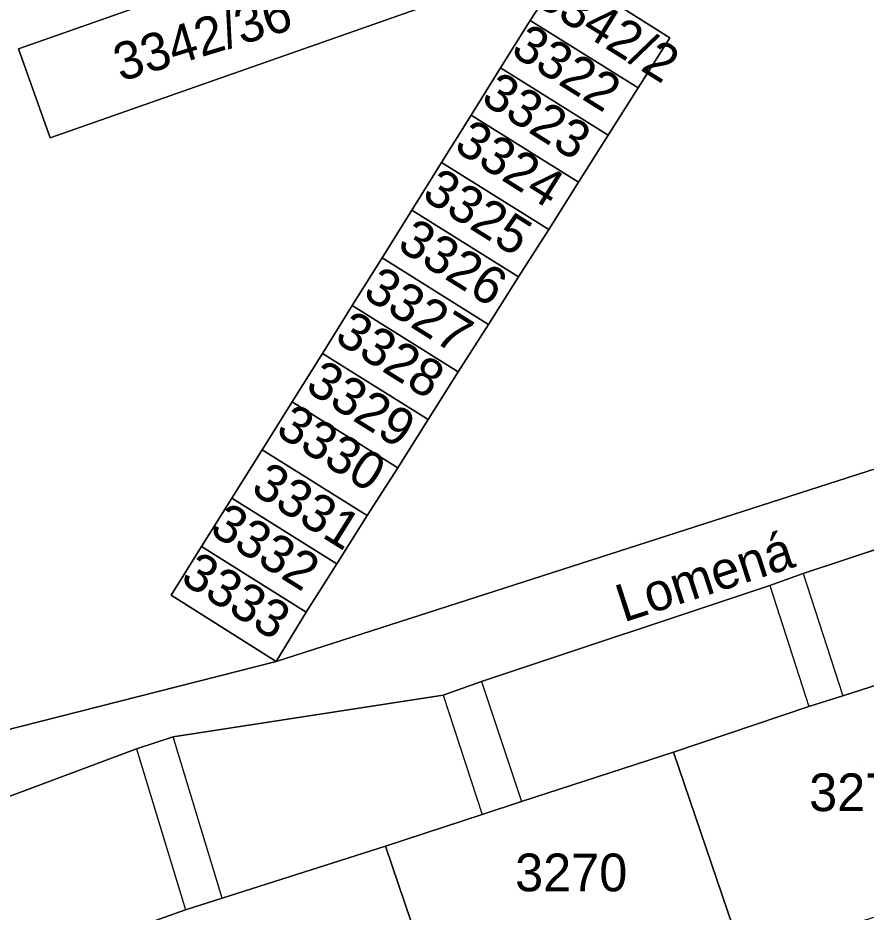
# Model space of a CAD drawing. Extents: x -264070 to -262271, y -1238894 to -1238141.
# Drawn here: x -262455.63 to -262410.65, y -1238498.23 to -1238450.81 of the extents above; entities that cross this region are included whole.
import ezdxf

# ---------------------------------------------------------------- set-up
doc = ezdxf.new("R2010")
doc.units = 0
for name, color, linetype in [('body_kn', 7, 'Continuous'), ('kladpar_druhypozemkov', 7, 'Continuous'), ('kladpar_hranice', 7, 'Continuous'), ('kladpar_parcelnecisla', 7, 'Continuous'), ('kladpar_plochy', 7, 'Continuous'), ('popisy', 7, 'Continuous'), ('zappar_hrandruhpozemk', 7, 'Continuous')]:
    doc.layers.add(name, color=color, linetype=linetype)

msp = doc.modelspace()

# ---------------------------------------------------------------- linework, layer by layer
at = {"layer": 'body_kn'}
for p, q in [((-262428.46, -1238450.95), (-262428.46, -1238450.95)), ((-262421.06, -1238451.87), (-262421.06, -1238451.87)), ((-262421.06, -1238451.87), (-262421.06, -1238451.87)), ((-262455.6, -1238452.46), (-262455.6, -1238452.46)), ((-262430.03, -1238453.46), (-262430.03, -1238453.46)), ((-262422.74, -1238454.53), (-262422.74, -1238454.53)), ((-262422.74, -1238454.53), (-262422.74, -1238454.53)), ((-262431.59, -1238455.97), (-262431.59, -1238455.97)), ((-262453.92, -1238457.17), (-262453.92, -1238457.17)), ((-262424.32, -1238457.03), (-262424.32, -1238457.03)), ((-262424.32, -1238457.03), (-262424.32, -1238457.03)), ((-262433.17, -1238458.48), (-262433.17, -1238458.48)), ((-262425.9, -1238459.53), (-262425.9, -1238459.53)), ((-262425.9, -1238459.53), (-262425.9, -1238459.53)), ((-262434.74, -1238461.01), (-262434.74, -1238461.01)), ((-262427.48, -1238462.03), (-262427.48, -1238462.03)), ((-262427.48, -1238462.03), (-262427.48, -1238462.03)), ((-262436.31, -1238463.54), (-262436.31, -1238463.54)), ((-262429.08, -1238464.55), (-262429.08, -1238464.55)), ((-262429.08, -1238464.55), (-262429.08, -1238464.55)), ((-262437.9, -1238466.07), (-262437.9, -1238466.07)), ((-262430.67, -1238467.07), (-262430.67, -1238467.07)), ((-262430.67, -1238467.07), (-262430.67, -1238467.07)), ((-262439.48, -1238468.61), (-262439.48, -1238468.61)), ((-262432.28, -1238469.59), (-262432.28, -1238469.59)), ((-262432.28, -1238469.59), (-262432.28, -1238469.59)), ((-262441.09, -1238471.17), (-262441.09, -1238471.17)), ((-262433.88, -1238472.12), (-262433.88, -1238472.12)), ((-262433.88, -1238472.12), (-262433.88, -1238472.12)), ((-262442.68, -1238473.72), (-262442.68, -1238473.72)), ((-262435.49, -1238474.67), (-262435.49, -1238474.67)), ((-262435.49, -1238474.67), (-262435.49, -1238474.67)), ((-262444.28, -1238476.28), (-262444.28, -1238476.28)), ((-262437.1, -1238477.21), (-262437.1, -1238477.21)), ((-262437.1, -1238477.21), (-262437.1, -1238477.21)), ((-262445.9, -1238478.85), (-262445.9, -1238478.85)), ((-262438.71, -1238479.77), (-262438.71, -1238479.77)), ((-262438.71, -1238479.77), (-262438.71, -1238479.77)), ((-262413.99, -1238480.28), (-262413.99, -1238480.28)), ((-262413.99, -1238480.28), (-262413.99, -1238480.28)), ((-262415.76, -1238480.91), (-262415.76, -1238480.91)), ((-262415.76, -1238480.91), (-262415.76, -1238480.91)), ((-262447.51, -1238481.43), (-262447.51, -1238481.43)), ((-262440.34, -1238482.33), (-262440.34, -1238482.33)), ((-262440.34, -1238482.33), (-262440.34, -1238482.33)), ((-262441.93, -1238484.94), (-262441.93, -1238484.94)), ((-262431.04, -1238486.01), (-262431.04, -1238486.01)), ((-262431.04, -1238486.01), (-262431.04, -1238486.01)), ((-262433.08, -1238486.73), (-262433.08, -1238486.73)), ((-262433.08, -1238486.73), (-262433.08, -1238486.73)), ((-262411.88, -1238486.77), (-262411.88, -1238486.77)), ((-262411.88, -1238486.77), (-262411.88, -1238486.77)), ((-262413.68, -1238487.34), (-262413.68, -1238487.34)), ((-262447.4, -1238488.94), (-262447.4, -1238488.94)), ((-262449.34, -1238489.58), (-262449.34, -1238489.58)), ((-262449.34, -1238489.58), (-262449.34, -1238489.58)), ((-262420.86, -1238489.75), (-262420.86, -1238489.75)), ((-262420.86, -1238489.75), (-262420.86, -1238489.75)), ((-262428.93, -1238492.37), (-262428.93, -1238492.37)), ((-262431.01, -1238493.05), (-262431.01, -1238493.05)), ((-262436.14, -1238494.73), (-262436.14, -1238494.73)), ((-262436.14, -1238494.73), (-262436.14, -1238494.73)), ((-262444.79, -1238497.5), (-262444.79, -1238497.5)), ((-262444.79, -1238497.5), (-262444.79, -1238497.5)), ((-262446.74, -1238498.12), (-262446.74, -1238498.12))]:
    msp.add_line(p, q, dxfattribs=at)
at = {"layer": 'kladpar_druhypozemkov'}
for p, q in [((-262444.99, -1238451.02), (-262444.99, -1238451.02)), ((-262426.08, -1238453.35), (-262426.08, -1238453.35)), ((-262427.61, -1238455.74), (-262427.61, -1238455.74)), ((-262429.34, -1238458.05), (-262429.34, -1238458.05)), ((-262430.74, -1238460.73), (-262430.74, -1238460.73)), ((-262432.51, -1238463.41), (-262432.51, -1238463.41)), ((-262433.79, -1238465.97), (-262433.79, -1238465.97)), ((-262435.73, -1238468.24), (-262435.73, -1238468.24)), ((-262437.18, -1238470.92), (-262437.18, -1238470.92)), ((-262438.66, -1238473.15), (-262438.66, -1238473.15)), ((-262440.06, -1238475.91), (-262440.06, -1238475.91)), ((-262441.71, -1238478.43), (-262441.71, -1238478.43)), ((-262443.32, -1238481.07), (-262443.32, -1238481.07)), ((-262411.07, -1238490.37), (-262411.07, -1238490.37)), ((-262426.1, -1238495.15), (-262426.1, -1238495.15))]:
    msp.add_line(p, q, dxfattribs=at)
at = {"layer": 'kladpar_hranice'}
msp.add_line((-262413.99, -1238480.28), (-262398.5, -1238475.15), dxfattribs=at)
for points in [[(-262442.73, -1238408.99), (-262461.69, -1238415.86), (-262451.01, -1238446.19), (-262450.81, -1238446.75), (-262449.55, -1238450.34), (-262455.6, -1238452.46), (-262453.92, -1238457.17), (-262433.12, -1238449.87), (-262434.8, -1238445.16), (-262431, -1238443.83), (-262442.73, -1238408.99)], [(-262434.8, -1238445.16), (-262433.12, -1238449.87), (-262453.92, -1238457.17), (-262455.6, -1238452.46), (-262449.55, -1238450.34), (-262448.96, -1238450.13), (-262445.94, -1238449.07), (-262442.94, -1238448.02), (-262440.45, -1238447.14), (-262440.12, -1238447.03), (-262434.8, -1238445.16)], [(-262394.46, -1238469.67), (-262441.93, -1238484.94), (-262440.34, -1238482.33), (-262438.71, -1238479.77), (-262437.1, -1238477.21), (-262435.49, -1238474.67), (-262433.88, -1238472.12), (-262432.28, -1238469.59), (-262430.67, -1238467.07), (-262429.08, -1238464.55), (-262427.48, -1238462.03), (-262425.9, -1238459.53), (-262424.32, -1238457.03), (-262422.74, -1238454.53), (-262421.06, -1238451.87), (-262426.74, -1238448.28), (-262428.46, -1238450.95), (-262430.03, -1238453.46), (-262431.59, -1238455.97), (-262433.17, -1238458.48), (-262434.74, -1238461.01), (-262436.31, -1238463.54), (-262437.9, -1238466.07), (-262439.48, -1238468.61), (-262441.09, -1238471.17), (-262442.68, -1238473.72), (-262444.28, -1238476.28), (-262445.9, -1238478.85), (-262447.51, -1238481.43), (-262441.93, -1238484.94), (-262469, -1238491.83)], [(-262421.06, -1238451.87), (-262422.74, -1238454.53), (-262428.46, -1238450.95), (-262426.74, -1238448.28), (-262421.06, -1238451.87)], [(-262422.74, -1238454.53), (-262424.32, -1238457.03), (-262430.03, -1238453.46), (-262428.46, -1238450.95), (-262422.74, -1238454.53)], [(-262424.32, -1238457.03), (-262425.9, -1238459.53), (-262431.59, -1238455.97), (-262430.03, -1238453.46), (-262424.32, -1238457.03)], [(-262425.9, -1238459.53), (-262427.48, -1238462.03), (-262433.17, -1238458.48), (-262431.59, -1238455.97), (-262425.9, -1238459.53)], [(-262427.48, -1238462.03), (-262429.08, -1238464.55), (-262434.74, -1238461.01), (-262433.17, -1238458.48), (-262427.48, -1238462.03)], [(-262429.08, -1238464.55), (-262430.67, -1238467.07), (-262436.31, -1238463.54), (-262434.74, -1238461.01), (-262429.08, -1238464.55)], [(-262430.67, -1238467.07), (-262432.28, -1238469.59), (-262437.9, -1238466.07), (-262436.31, -1238463.54), (-262430.67, -1238467.07)], [(-262432.28, -1238469.59), (-262433.88, -1238472.12), (-262439.48, -1238468.61), (-262437.9, -1238466.07), (-262432.28, -1238469.59)], [(-262433.88, -1238472.12), (-262435.49, -1238474.67), (-262441.09, -1238471.17), (-262439.48, -1238468.61), (-262433.88, -1238472.12)], [(-262499.44, -1238488.02), (-262487.33, -1238490.61), (-262481.57, -1238491.77), (-262476.89, -1238492.72), (-262473.81, -1238492.57), (-262473.58, -1238492.53), (-262469, -1238491.83), (-262441.93, -1238484.94), (-262394.46, -1238469.67)], [(-262435.49, -1238474.67), (-262437.1, -1238477.21), (-262442.68, -1238473.72), (-262441.09, -1238471.17), (-262435.49, -1238474.67)], [(-262437.1, -1238477.21), (-262438.71, -1238479.77), (-262444.28, -1238476.28), (-262442.68, -1238473.72), (-262437.1, -1238477.21)], [(-262398.5, -1238475.15), (-262413.99, -1238480.28), (-262415.76, -1238480.91), (-262431.04, -1238486.01), (-262433.08, -1238486.73), (-262447.4, -1238488.94), (-262449.34, -1238489.58), (-262458.06, -1238492.83), (-262459.91, -1238493.46), (-262462.73, -1238494.42), (-262468.76, -1238496.2), (-262478.46, -1238496.86), (-262481.91, -1238497.28), (-262485.07, -1238496.49), (-262490.23, -1238494.94), (-262499.98, -1238492.12)], [(-262438.71, -1238479.77), (-262440.34, -1238482.33), (-262445.9, -1238478.85), (-262444.28, -1238476.28), (-262438.71, -1238479.77)], [(-262440.34, -1238482.33), (-262441.93, -1238484.94), (-262447.51, -1238481.43), (-262445.9, -1238478.85), (-262440.34, -1238482.33)], [(-262499.98, -1238492.12), (-262490.23, -1238494.94), (-262485.07, -1238496.49), (-262481.91, -1238497.28), (-262478.46, -1238496.86), (-262468.76, -1238496.2), (-262462.73, -1238494.42), (-262459.91, -1238493.46), (-262458.06, -1238492.83), (-262449.34, -1238489.58), (-262447.4, -1238488.94), (-262433.08, -1238486.73), (-262431.04, -1238486.01), (-262415.76, -1238480.91), (-262413.99, -1238480.28)], [(-262405.71, -1238484.79), (-262411.88, -1238486.77), (-262413.68, -1238487.34), (-262420.86, -1238489.75), (-262428.93, -1238492.37), (-262431.01, -1238493.05), (-262436.14, -1238494.73), (-262444.79, -1238497.5), (-262446.74, -1238498.12), (-262451.27, -1238499.72), (-262455.48, -1238501.1), (-262457.29, -1238501.7), (-262466.41, -1238504.73), (-262473.53, -1238507.08), (-262481.63, -1238509.92), (-262492.68, -1238513.47)], [(-262411.88, -1238486.77), (-262405.71, -1238484.79), (-262402.1, -1238495.83), (-262407.64, -1238497.66), (-262409.7, -1238498.35), (-262417.13, -1238500.71), (-262420.86, -1238489.75), (-262413.68, -1238487.34), (-262411.88, -1238486.77)], [(-262420.86, -1238489.75), (-262417.13, -1238500.71), (-262424.78, -1238503.22), (-262427.06, -1238503.97), (-262432.41, -1238505.74), (-262436.14, -1238494.73), (-262431.01, -1238493.05), (-262428.93, -1238492.37), (-262420.86, -1238489.75)], [(-262436.14, -1238494.73), (-262432.41, -1238505.74), (-262441.92, -1238508.95), (-262444.12, -1238509.69), (-262447.63, -1238510.84), (-262451.27, -1238499.72), (-262446.74, -1238498.12), (-262444.79, -1238497.5), (-262436.14, -1238494.73)]]:
    msp.add_lwpolyline(points, dxfattribs=at)
at = {"layer": 'kladpar_plochy'}
for p, q in [((-262426.74, -1238448.28), (-262428.46, -1238450.95)), ((-262421.06, -1238451.87), (-262426.74, -1238448.28)), ((-262453.92, -1238457.17), (-262433.12, -1238449.87)), ((-262449.55, -1238450.34), (-262455.6, -1238452.46)), ((-262428.46, -1238450.95), (-262430.03, -1238453.46)), ((-262422.74, -1238454.53), (-262421.06, -1238451.87)), ((-262455.6, -1238452.46), (-262453.92, -1238457.17)), ((-262430.03, -1238453.46), (-262431.59, -1238455.97)), ((-262424.32, -1238457.03), (-262422.74, -1238454.53)), ((-262431.59, -1238455.97), (-262433.17, -1238458.48)), ((-262425.9, -1238459.53), (-262424.32, -1238457.03)), ((-262433.17, -1238458.48), (-262434.74, -1238461.01)), ((-262427.48, -1238462.03), (-262425.9, -1238459.53)), ((-262434.74, -1238461.01), (-262436.31, -1238463.54)), ((-262429.08, -1238464.55), (-262427.48, -1238462.03)), ((-262436.31, -1238463.54), (-262437.9, -1238466.07)), ((-262430.67, -1238467.07), (-262429.08, -1238464.55)), ((-262437.9, -1238466.07), (-262439.48, -1238468.61)), ((-262432.28, -1238469.59), (-262430.67, -1238467.07)), ((-262439.48, -1238468.61), (-262441.09, -1238471.17)), ((-262394.46, -1238469.67), (-262441.93, -1238484.94)), ((-262433.88, -1238472.12), (-262432.28, -1238469.59)), ((-262441.09, -1238471.17), (-262442.68, -1238473.72)), ((-262435.49, -1238474.67), (-262433.88, -1238472.12)), ((-262442.68, -1238473.72), (-262444.28, -1238476.28)), ((-262437.1, -1238477.21), (-262435.49, -1238474.67)), ((-262413.99, -1238480.28), (-262398.5, -1238475.15)), ((-262444.28, -1238476.28), (-262445.9, -1238478.85)), ((-262438.71, -1238479.77), (-262437.1, -1238477.21)), ((-262445.9, -1238478.85), (-262447.51, -1238481.43)), ((-262440.34, -1238482.33), (-262438.71, -1238479.77)), ((-262415.76, -1238480.91), (-262413.99, -1238480.28)), ((-262431.04, -1238486.01), (-262415.76, -1238480.91)), ((-262447.51, -1238481.43), (-262441.93, -1238484.94)), ((-262441.93, -1238484.94), (-262440.34, -1238482.33)), ((-262441.93, -1238484.94), (-262469, -1238491.83)), ((-262405.71, -1238484.79), (-262411.88, -1238486.77)), ((-262433.08, -1238486.73), (-262431.04, -1238486.01)), ((-262447.4, -1238488.94), (-262433.08, -1238486.73)), ((-262411.88, -1238486.77), (-262413.68, -1238487.34)), ((-262413.68, -1238487.34), (-262420.86, -1238489.75)), ((-262449.34, -1238489.58), (-262447.4, -1238488.94)), ((-262458.06, -1238492.83), (-262449.34, -1238489.58)), ((-262420.86, -1238489.75), (-262428.93, -1238492.37)), ((-262428.93, -1238492.37), (-262431.01, -1238493.05)), ((-262431.01, -1238493.05), (-262436.14, -1238494.73)), ((-262436.14, -1238494.73), (-262444.79, -1238497.5)), ((-262444.79, -1238497.5), (-262446.74, -1238498.12)), ((-262446.74, -1238498.12), (-262451.27, -1238499.72))]:
    msp.add_line(p, q, dxfattribs=at)
for points in [[(-262434.8, -1238445.16), (-262433.12, -1238449.87), (-262453.92, -1238457.17), (-262455.6, -1238452.46), (-262449.55, -1238450.34), (-262448.96, -1238450.13), (-262445.94, -1238449.07), (-262442.94, -1238448.02), (-262440.45, -1238447.14), (-262440.12, -1238447.03)], [(-262421.06, -1238451.87), (-262422.74, -1238454.53), (-262428.46, -1238450.95), (-262426.74, -1238448.28)], [(-262422.74, -1238454.53), (-262424.32, -1238457.03), (-262430.03, -1238453.46), (-262428.46, -1238450.95)], [(-262424.32, -1238457.03), (-262425.9, -1238459.53), (-262431.59, -1238455.97), (-262430.03, -1238453.46)], [(-262425.9, -1238459.53), (-262427.48, -1238462.03), (-262433.17, -1238458.48), (-262431.59, -1238455.97)], [(-262427.48, -1238462.03), (-262429.08, -1238464.55), (-262434.74, -1238461.01), (-262433.17, -1238458.48)], [(-262429.08, -1238464.55), (-262430.67, -1238467.07), (-262436.31, -1238463.54), (-262434.74, -1238461.01)], [(-262430.67, -1238467.07), (-262432.28, -1238469.59), (-262437.9, -1238466.07), (-262436.31, -1238463.54)], [(-262432.28, -1238469.59), (-262433.88, -1238472.12), (-262439.48, -1238468.61), (-262437.9, -1238466.07)], [(-262433.88, -1238472.12), (-262435.49, -1238474.67), (-262441.09, -1238471.17), (-262439.48, -1238468.61)], [(-262435.49, -1238474.67), (-262437.1, -1238477.21), (-262442.68, -1238473.72), (-262441.09, -1238471.17)], [(-262437.1, -1238477.21), (-262438.71, -1238479.77), (-262444.28, -1238476.28), (-262442.68, -1238473.72)], [(-262438.71, -1238479.77), (-262440.34, -1238482.33), (-262445.9, -1238478.85), (-262444.28, -1238476.28)], [(-262440.34, -1238482.33), (-262441.93, -1238484.94), (-262447.51, -1238481.43), (-262445.9, -1238478.85)], [(-262411.88, -1238486.77), (-262405.71, -1238484.79), (-262402.1, -1238495.83), (-262407.64, -1238497.66), (-262409.7, -1238498.35), (-262417.13, -1238500.71), (-262420.86, -1238489.75), (-262413.68, -1238487.34)], [(-262420.86, -1238489.75), (-262417.13, -1238500.71), (-262424.78, -1238503.22), (-262427.06, -1238503.97), (-262432.41, -1238505.74), (-262436.14, -1238494.73), (-262431.01, -1238493.05), (-262428.93, -1238492.37)], [(-262436.14, -1238494.73), (-262432.41, -1238505.74), (-262441.92, -1238508.95), (-262444.12, -1238509.69), (-262447.63, -1238510.84), (-262451.27, -1238499.72), (-262446.74, -1238498.12), (-262444.79, -1238497.5)]]:
    msp.add_lwpolyline(points, close=True, dxfattribs=at)
for points in [[(-262499.44, -1238488.02), (-262487.33, -1238490.61), (-262481.57, -1238491.77), (-262476.89, -1238492.72), (-262473.81, -1238492.57), (-262473.58, -1238492.53), (-262469, -1238491.83), (-262441.93, -1238484.94), (-262394.46, -1238469.67)], [(-262398.5, -1238475.15), (-262413.99, -1238480.28), (-262415.76, -1238480.91), (-262431.04, -1238486.01), (-262433.08, -1238486.73), (-262447.4, -1238488.94), (-262449.34, -1238489.58), (-262458.06, -1238492.83), (-262459.91, -1238493.46), (-262462.73, -1238494.42), (-262468.76, -1238496.2), (-262478.46, -1238496.86), (-262481.91, -1238497.28), (-262485.07, -1238496.49), (-262490.23, -1238494.94), (-262499.98, -1238492.12)]]:
    msp.add_lwpolyline(points, dxfattribs=at)
at = {"layer": 'zappar_hrandruhpozemk'}
for p, q in [((-262413.99, -1238480.28), (-262411.88, -1238486.77)), ((-262415.76, -1238480.91), (-262413.68, -1238487.34)), ((-262431.04, -1238486.01), (-262428.93, -1238492.37)), ((-262433.08, -1238486.73), (-262431.01, -1238493.05)), ((-262444.79, -1238497.5), (-262447.4, -1238488.94)), ((-262449.34, -1238489.58), (-262446.74, -1238498.12))]:
    msp.add_line(p, q, dxfattribs=at)

# ---------------------------------------------------------------- texts
at = {"layer": 'kladpar_parcelnecisla'}
for s, rotation, p in [('3342/2', 328, (-262428.354, -1238450.008)), ('3342/36', 17, (-262450.178, -1238454.207)), ('3322', 328, (-262429.568, -1238452.72)), ('3323', 328, (-262431.151, -1238455.271)), ('3324', 328, (-262432.584, -1238457.796)), ('3325', 328, (-262434.281, -1238460.366)), ('3326', 328, (-262435.594, -1238463.036)), ('3327', 328, (-262437.414, -1238465.581)), ('3328', 328, (-262438.915, -1238467.933)), ('3329', 328, (-262440.464, -1238470.546)), ('3330', 328, (-262442.035, -1238472.871)), ('3331', 328, (-262443.351, -1238475.954)), ('3332', 328, (-262445.541, -1238478.121)), ('3333', 328, (-262447.085, -1238480.713))]:
    msp.add_text(s, height=2, rotation=rotation, dxfattribs=at).set_placement(p)
for s, p in [('3271', (-262413.672, -1238492.88)), ('3270', (-262429.263, -1238497.13))]:
    msp.add_text(s, height=2, dxfattribs=at).set_placement(p)
at = {"layer": 'popisy'}
msp.add_text('Lomená', height=2, rotation=18, dxfattribs=at).set_placement((-262423.507, -1238482.881))

doc.saveas('drawing.dxf')
